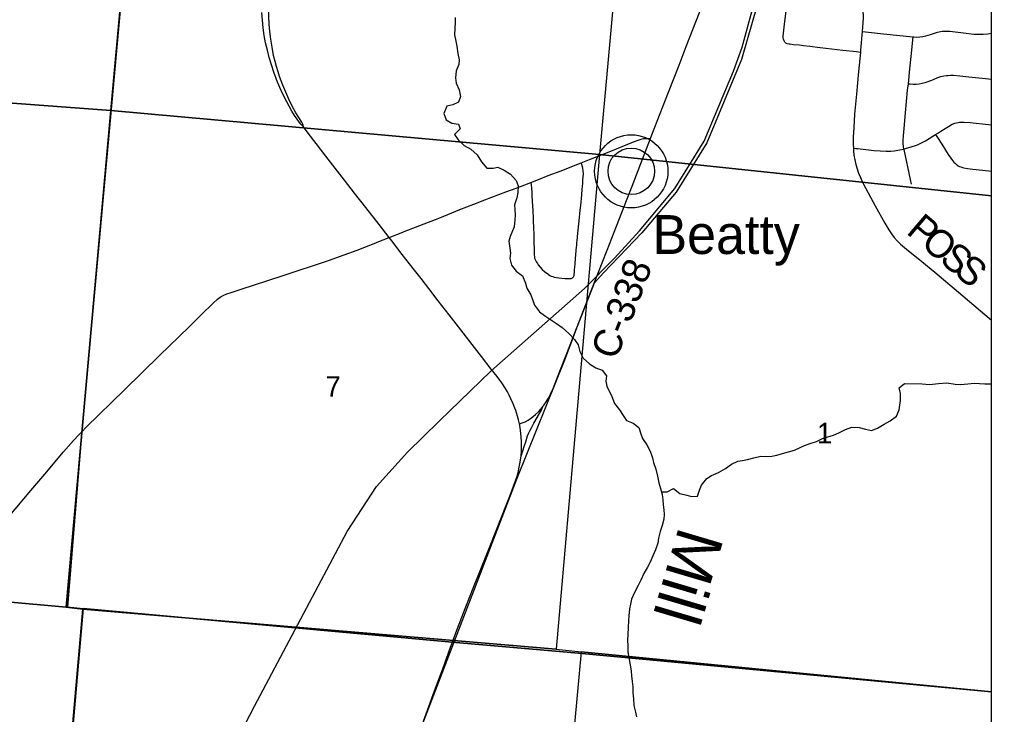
# Model space of a CAD drawing. Extents: x 0 to 1134, y 0 to 440.
# Drawn here: x 844.389 to 846.364, y 358.883 to 360.296 of the extents above; entities that cross this region are included whole.
import ezdxf

# ---------------------------------------------------------------- set-up
doc = ezdxf.new("R2010")
doc.units = 0
for name, color, linetype in [('Default', 7, 'Continuous'), ('GM_X_County_Road', 7, 'Continuous'), ('GM_X_County_Road_Text', 7, 'Continuous'), ('GM_X_Minor_River', 7, 'Continuous'), ('GM_X_Minor_River_Text', 7, 'Continuous'), ('GM_X_Rail_Line', 7, 'Continuous'), ('GM_X_Section', 7, 'Continuous'), ('GM_X_Section_Text', 7, 'Continuous'), ('GM_X_Township', 7, 'Continuous'), ('GM_X_Township_Road', 7, 'Continuous'), ('GM_X_Unincorporated', 7, 'Continuous'), ('GM_X_Unincorporated_Location', 7, 'Continuous'), ('GM_X_Unincorporated_Text', 7, 'Continuous'), ('GM_X_US_Route', 7, 'Continuous'), ('SH_Cut_Line', 7, 'Continuous')]:
    doc.layers.add(name, color=color, linetype=linetype)

msp = doc.modelspace()

# ---------------------------------------------------------------- linework, layer by layer
at = {"layer": 'Default'}
for points in [[(846.3638, 359.9372), (846.3638, 360.9525), (845.6591, 361.0239), (845.5673, 360.0213)], [(846.3638, 358.929), (846.3638, 359.9372), (845.5673, 360.0213), (845.4793, 359.0162), (845.53, 359.0106)], [(846.3638, 357.9637), (846.3638, 358.929), (845.53, 359.0106), (845.441, 358.0413)]]:
    msp.add_lwpolyline(points, close=True, dxfattribs=at)
at = {"layer": 'GM_X_County_Road'}
msp.add_line((845.1401, 359.8524), (845.1679, 359.8633), dxfattribs=at)
for points in [[(845.6713, 360.0539), (845.674, 360.0609), (845.7076, 360.1478), (845.7289, 360.2028), (845.7434, 360.2404), (845.757, 360.2751), (845.7703, 360.3099), (845.7907, 360.362), (845.8187, 360.4343), (845.845, 360.5031)], [(846.0634, 360.3881), (846.0674, 360.3824), (846.0706, 360.3772), (846.0753, 360.3693), (846.0828, 360.3558), (846.0913, 360.3392), (846.0966, 360.328), (846.1, 360.3194), (846.1017, 360.3135), (846.1023, 360.3105), (846.103, 360.3045), (846.1031, 360.2983), (846.1025, 360.2891), (846.101, 360.2709)], [(846.101, 360.2709), (846.0978, 360.2333), (846.0973, 360.2285)], [(846.0973, 360.2285), (846.0938, 360.19), (846.0892, 360.1436), (846.0856, 360.1033), (846.0838, 360.0754), (846.083, 360.0568), (846.0829, 360.0412), (846.0832, 360.0337)], [(845.428, 359.9644), (845.4436, 359.9706), (845.463, 359.9782), (845.4892, 359.9882), (845.5181, 359.9995), (845.5303, 360.0044), (845.547, 360.0109), (845.5903, 360.0281), (845.6365, 360.0465), (845.648, 360.0509), (845.6539, 360.0526), (845.6567, 360.0533), (845.659, 360.0537), (845.661, 360.0539), (845.6636, 360.0539), (845.6692, 360.0539), (845.6713, 360.0539)], [(845.4524, 359.5089), (845.4539, 359.5106), (845.4591, 359.5182), (845.4638, 359.5262), (845.468, 359.5344), (845.473, 359.5458), (845.4832, 359.5717), (845.5044, 359.6255), (845.5209, 359.6674), (845.5445, 359.7282), (845.5579, 359.763), (845.5725, 359.8006), (845.5827, 359.8266), (845.602, 359.8757), (845.6235, 359.9307), (845.6336, 359.9567), (845.655, 360.0117), (845.6713, 360.0539)], [(846.0832, 360.0337), (846.0834, 360.0287), (846.0843, 360.0194), (846.0858, 360.0101), (846.0879, 360.001), (846.0906, 359.992), (846.0938, 359.9832), (846.0973, 359.9745), (846.1011, 359.966), (846.1082, 359.9522), (846.1277, 359.9167), (846.1472, 359.8813), (846.1551, 359.8679), (846.1603, 359.86), (846.166, 359.8526), (846.1723, 359.8456), (846.1791, 359.8391), (846.1909, 359.829), (846.2223, 359.8036), (846.2488, 359.782), (846.3057, 359.7336), (846.3638, 359.6843)], [(845.1679, 359.8633), (845.1707, 359.8644), (845.243, 359.8927), (845.2834, 359.909), (845.3122, 359.9204), (845.3341, 359.9288), (845.377, 359.9451), (845.3983, 359.9524), (845.416, 359.9597), (845.428, 359.9644)], [(845.1129, 359.8418), (845.1157, 359.8429), (845.1401, 359.8524)], [(844.5152, 359.4571), (844.5159, 359.4578), (844.5248, 359.4668), (844.6026, 359.5429), (844.6736, 359.6125), (844.7337, 359.671), (844.7581, 359.695), (844.7826, 359.7189), (844.7916, 359.7273), (844.7965, 359.731), (844.7991, 359.7326), (844.8045, 359.7354), (844.8102, 359.7378), (844.8189, 359.7409), (844.8396, 359.7475), (844.8663, 359.7559), (844.9224, 359.7745), (845.0168, 359.8058), (845.049, 359.817), (845.0752, 359.8269), (845.1129, 359.8418)], [(845.4049, 359.4735), (845.4106, 359.4755), (845.4163, 359.4781), (845.4224, 359.4815), (845.4299, 359.4868), (845.4371, 359.4927), (845.4439, 359.4989), (845.4481, 359.5034), (845.4524, 359.5089)], [(845.408, 359.4083), (845.4118, 359.4191), (845.4146, 359.4279), (845.4174, 359.4372), (845.4213, 359.4491), (845.4238, 359.4553), (845.4258, 359.4598), (845.4289, 359.4657), (845.4343, 359.4748), (845.4458, 359.4949), (845.4486, 359.5005), (845.4524, 359.5089)], [(844.2299, 359.1229), (844.2596, 359.1582), (844.2997, 359.2057), (844.3457, 359.2604), (844.38, 359.3006), (844.4121, 359.3385), (844.4403, 359.3717), (844.4786, 359.4166), (844.4989, 359.4401), (844.5095, 359.4515), (844.5152, 359.4571)]]:
    msp.add_lwpolyline(points, dxfattribs=at)
at = {"layer": 'GM_X_Minor_River'}
for points in [[(845.2744, 360.2997), (845.274, 360.2898), (845.2735, 360.277), (845.273, 360.2645), (845.2752, 360.2515), (845.2774, 360.2413), (845.2799, 360.2265), (845.2821, 360.2136), (845.2813, 360.2037), (845.2762, 360.1913), (845.2746, 360.1769), (845.2764, 360.1662), (845.2824, 360.1525)], [(845.2824, 360.1525), (845.2849, 360.1389), (845.2811, 360.1275), (845.2697, 360.1223), (845.2575, 360.1194), (845.251, 360.1046), (845.2562, 360.0913), (845.2675, 360.0844), (845.2811, 360.0828), (845.2841, 360.0729), (845.2726, 360.0616), (845.2805, 360.0509), (845.2925, 360.0391), (845.3061, 360.0318), (845.3188, 360.0203), (845.3278, 360.0059), (845.3383, 359.9933), (845.3512, 359.9932), (845.3606, 359.995), (845.3735, 359.9892), (845.3866, 359.9812), (845.3983, 359.9682), (845.402, 359.9575), (845.4015, 359.9439), (845.3991, 359.9333), (845.3949, 359.9189), (845.3956, 359.9094), (845.3959, 359.8981), (845.3954, 359.8886), (845.3938, 359.8742), (845.3861, 359.8545), (845.3834, 359.8447), (845.3851, 359.831), (845.3866, 359.8204), (845.3854, 359.8098), (845.3883, 359.7961), (845.398, 359.7843), (845.4108, 359.7744), (845.4168, 359.7599), (845.4197, 359.7493), (845.4276, 359.7359), (845.4313, 359.7261), (845.4353, 359.7147), (845.4455, 359.7017), (845.4556, 359.694), (845.4677, 359.6856), (845.4797, 359.6779), (845.4917, 359.6695), (845.5053, 359.6576), (845.5169, 359.6454), (845.524, 359.634), (845.5273, 359.6207), (845.5344, 359.6074), (845.5472, 359.5955), (845.56, 359.5875), (845.5728, 359.5825), (845.5814, 359.5714), (845.5802, 359.5604), (845.582, 359.5505), (845.5921, 359.5294)], [(846.1791, 359.5209), (846.1785, 359.5351), (846.1759, 359.5469), (846.1873, 359.5555), (846.2229, 359.5553), (846.238, 359.554), (846.2558, 359.5554), (846.2732, 359.5568), (846.2902, 359.5544), (846.3004, 359.5539), (846.3156, 359.5553), (846.3284, 359.5567), (846.3394, 359.5559), (846.35, 359.5551), (846.3636, 359.5553), (846.3638, 359.5553)], [(845.5921, 359.5294), (845.5981, 359.5154), (845.6078, 359.5024), (845.6157, 359.4906), (845.622, 359.4806), (845.6356, 359.4748), (845.6473, 359.4664), (845.6513, 359.4534), (845.655, 359.4439), (845.6632, 359.4309), (845.6703, 359.4179), (845.6747, 359.405), (845.6773, 359.3951), (845.6817, 359.3818), (845.6853, 359.3677), (845.6882, 359.354), (845.6911, 359.3426), (845.6944, 359.3301), (845.6958, 359.3194), (845.6969, 359.3095), (845.6979, 359.2993), (845.6986, 359.2898), (845.6981, 359.2803), (845.6946, 359.2671), (845.6907, 359.255), (845.6875, 359.2417), (845.6859, 359.2315), (845.6808, 359.2175), (845.6758, 359.2058), (845.6704, 359.1926), (845.6646, 359.1828), (845.6573, 359.1696), (845.6511, 359.156), (845.6461, 359.145), (845.6387, 359.1311), (845.6325, 359.1178), (845.6302, 359.1076), (845.6282, 359.0978), (845.6269, 359.0834), (845.6264, 359.0739), (845.6255, 359.0595), (845.625, 359.0466), (845.6245, 359.0333), (845.6252, 359.0234), (845.6251, 359.0113), (845.6268, 358.998), (845.6294, 358.9843), (845.6315, 358.9714), (845.6325, 358.9619), (845.6339, 358.9505), (845.635, 358.9395), (845.6352, 358.9274), (845.6363, 358.9148), (845.6373, 358.9015), (845.6405, 358.8882), (845.6423, 358.8783)], [(845.693, 359.3356), (845.7051, 359.3356), (845.718, 359.3427), (845.7308, 359.332), (845.7448, 359.3288), (845.7546, 359.326), (845.7664, 359.3271), (845.7703, 359.3392), (845.7749, 359.349), (845.7853, 359.3625), (845.7948, 359.3685), (845.8092, 359.3752), (845.823, 359.383), (845.8355, 359.392), (845.8481, 359.3979), (845.8576, 359.399), (845.8678, 359.4011), (845.8807, 359.4048), (845.8952, 359.4081), (845.9065, 359.4076), (845.9175, 359.4082), (845.9278, 359.4104), (845.9392, 359.4137), (845.9513, 359.4166), (845.9635, 359.4203), (845.9737, 359.4251), (845.9836, 359.4296), (845.995, 359.4336), (846.0083, 359.438), (846.0205, 359.444), (846.0315, 359.4473), (846.0429, 359.451), (846.0536, 359.4558), (846.0673, 359.4625), (846.0798, 359.4669), (846.0946, 359.4664), (846.1078, 359.4628), (846.1199, 359.4604), (846.1324, 359.4652), (846.1454, 359.4731), (846.1579, 359.4798), (846.1705, 359.4891), (846.1763, 359.5023), (846.1791, 359.5209)]]:
    msp.add_lwpolyline(points, dxfattribs=at)
at = {"layer": 'GM_X_Rail_Line'}
for points in [[(844.5681, 358.3237), (844.8668, 358.9004), (845.0547, 359.2553), (845.1142, 359.3464), (845.1772, 359.4164), (845.2414, 359.4795), (845.3472, 359.5816), (845.537, 359.749), (845.5977, 359.8101), (845.6489, 359.8662), (845.7206, 359.9518), (845.7797, 360.0484), (845.8395, 360.1907), (845.8569, 360.2394), (845.8878, 360.3515), (845.9578, 360.5979), (846.0349, 360.866), (846.0947, 360.9939), (846.1528, 361.1181), (846.2155, 361.2488), (846.2698, 361.3666), (846.3638, 361.5642)], [(846.3458, 361.5102), (846.106, 361.002), (846.0456, 360.8726), (845.8559, 360.2141), (845.7851, 360.0449), (845.7229, 359.9444), (845.6533, 359.8622), (845.5758, 359.7804), (845.5564, 359.7595), (845.5217, 359.6718), (845.4977, 359.6064), (845.3993, 359.3625), (845.2065, 358.8608), (845.178, 358.7931), (844.9566, 358.3533), (844.582, 357.6032), (844.3357, 357.1113), (844.0901, 356.6196), (843.8375, 356.1142)]]:
    msp.add_lwpolyline(points, dxfattribs=at)
at = {"layer": 'GM_X_Section'}
for points in [[(843.6646, 361.1946), (844.6664, 361.1141), (844.5745, 360.1103), (843.5569, 360.1863)], [(844.6664, 361.1141), (845.6591, 361.0239), (845.5673, 360.0213), (844.5745, 360.1103)], [(843.5569, 360.1863), (844.5745, 360.1103), (844.4842, 359.101), (843.4949, 359.1906), (843.4725, 359.1925)], [(845.5673, 360.0213), (845.4793, 359.0162), (844.5175, 359.0975), (844.4842, 359.101), (844.5745, 360.1103)], [(843.4949, 359.1906), (844.4842, 359.101), (844.5175, 359.0975), (844.4326, 358.1255), (843.4223, 358.2223)], [(844.5175, 359.0975), (845.4793, 359.0162), (845.53, 359.0106), (845.441, 358.0413), (844.4326, 358.1255)]]:
    msp.add_lwpolyline(points, close=True, dxfattribs=at)
at = {"layer": 'GM_X_Township'}
msp.add_lwpolyline([(844.765, 362.1926), (844.716, 361.6377), (844.6843, 361.3025), (844.6512, 360.946), (844.6508, 360.9409), (844.6489, 360.9202), (844.6486, 360.9167), (844.5156, 359.4584), (844.4865, 359.1017), (844.5185, 359.0983), (844.4766, 358.6156)], dxfattribs=at)
at = {"layer": 'GM_X_Township_Road'}
for points in [[(846.0973, 360.2285), (846.0895, 360.2294), (846.062, 360.2324), (846.0503, 360.2339), (846.039, 360.2352), (846.027, 360.2367), (846.0158, 360.2379), (845.9945, 360.2406), (845.9821, 360.242), (845.9734, 360.243), (845.961, 360.2441), (845.9549, 360.245), (845.9519, 360.2454), (845.9489, 360.2461), (845.9461, 360.2475), (845.9439, 360.2496), (845.9423, 360.2523), (845.9412, 360.2552), (845.9407, 360.2582), (845.9406, 360.2613), (845.941, 360.2675), (845.9431, 360.2859), (845.9477, 360.323)], [(846.101, 360.2709), (846.1074, 360.2702), (846.1444, 360.2663), (846.2037, 360.2604)], [(846.2037, 360.2604), (846.2061, 360.2601), (846.2123, 360.2598), (846.2184, 360.2599), (846.2244, 360.2606), (846.2306, 360.262), (846.2395, 360.2647), (846.2543, 360.2694), (846.2603, 360.2709), (846.2634, 360.2714), (846.2664, 360.2717), (846.2726, 360.2718), (846.2788, 360.2715), (846.3066, 360.2683), (846.3281, 360.2659), (846.3374, 360.2653), (846.3467, 360.2654), (846.356, 360.2662), (846.3638, 360.2674)], [(846.2037, 360.2604), (846.2031, 360.2543), (846.2003, 360.2263), (846.1973, 360.1954), (846.1941, 360.1647)], [(846.1941, 360.1647), (846.1983, 360.1644), (846.2045, 360.1641), (846.2107, 360.1641), (846.2169, 360.1646), (846.223, 360.1657), (846.229, 360.1672), (846.2348, 360.1691), (846.2462, 360.1738), (846.2547, 360.1775), (846.2607, 360.1794), (846.2667, 360.1808), (846.2724, 360.1817), (846.2749, 360.1819), (846.2807, 360.1822), (846.2867, 360.182), (846.2992, 360.181), (846.3178, 360.1792), (846.3518, 360.1756), (846.3638, 360.1743)], [(846.1941, 360.1647), (846.1927, 360.152), (846.1883, 360.1054), (846.1855, 360.0742), (846.1843, 360.0587), (846.1838, 360.0495), (846.1838, 360.0432), (846.1842, 360.037), (846.1851, 360.0321)], [(846.25, 360.0614), (846.2549, 360.0645), (846.2607, 360.0682), (846.2699, 360.0741), (846.2761, 360.0781), (846.2838, 360.0824), (846.2889, 360.0846), (846.2929, 360.0856), (846.2959, 360.0863), (846.299, 360.0868), (846.3021, 360.0871), (846.3083, 360.0871), (846.3206, 360.086), (846.3576, 360.0823), (846.3638, 360.0816)], [(846.1851, 360.0321), (846.1866, 360.0324), (846.1986, 360.0358), (846.2132, 360.041), (846.2217, 360.0447), (846.2299, 360.0491), (846.2446, 360.058), (846.25, 360.0614)], [(846.25, 360.0614), (846.2539, 360.0553), (846.2626, 360.0419), (846.2756, 360.0212), (846.2809, 360.0134), (846.2847, 360.0087), (846.2872, 360.0057), (846.2903, 360.0027), (846.294, 359.9996), (846.2962, 359.9981), (846.2989, 359.9967), (846.3016, 359.9957), (846.3048, 359.9946), (846.3078, 359.9938), (846.3147, 359.9927), (846.3261, 359.9912), (846.3586, 359.9878), (846.3638, 359.9873)], [(846.0832, 360.0337), (846.0881, 360.0333), (846.0912, 360.033), (846.1251, 360.0293), (846.1375, 360.0282), (846.1499, 360.0277), (846.1589, 360.0279), (846.1663, 360.0285), (846.1776, 360.0305), (846.1851, 360.0321)], [(846.1851, 360.0321), (846.1853, 360.0309), (846.1988, 359.97), (846.2008, 359.9608)], [(845.428, 359.9644), (845.4284, 359.9591), (845.4289, 359.9529), (845.4297, 359.9437), (845.4301, 359.9374), (845.431, 359.9159), (845.4316, 359.9071), (845.432, 359.9019), (845.4323, 359.8962), (845.4329, 359.887), (845.4334, 359.8715), (845.4338, 359.859), (845.4343, 359.8405), (845.4346, 359.8311), (845.4346, 359.821), (845.4349, 359.8166), (845.4351, 359.8136), (845.4356, 359.8105), (845.4366, 359.8076), (845.4379, 359.8048), (845.4394, 359.802), (845.4411, 359.7994), (845.4429, 359.7969), (845.4468, 359.7921), (845.451, 359.7876), (845.4556, 359.7834), (845.4621, 359.7784), (845.464, 359.7769), (845.4665, 359.7755), (845.4694, 359.774), (845.4723, 359.7729), (845.4756, 359.7719), (845.4801, 359.7711), (845.4847, 359.7704), (845.4974, 359.7692), (845.5004, 359.7689), (845.5036, 359.7688), (845.5067, 359.7689), (845.5097, 359.7693), (845.5123, 359.7703), (845.5135, 359.7711), (845.5145, 359.7725), (845.5156, 359.7752), (845.516, 359.7782), (845.5164, 359.7813), (845.5165, 359.7841), (845.5168, 359.7873), (845.517, 359.7914), (845.5177, 359.7997), (845.5193, 359.8181), (845.5207, 359.8334), (845.521, 359.8362), (845.5213, 359.8397), (845.5215, 359.8427), (845.5219, 359.8458), (845.5232, 359.8614), (845.5258, 359.8862), (845.5281, 359.9079), (845.5292, 359.9171), (845.5313, 359.9393), (845.5324, 359.9503), (845.5329, 359.9563), (845.5334, 359.9631), (845.5338, 359.9696), (845.5343, 359.9758), (845.5346, 359.982), (845.5344, 359.9878), (845.5336, 359.9931), (845.5313, 360.001), (845.5303, 360.0044)]]:
    msp.add_lwpolyline(points, dxfattribs=at)
at = {"layer": 'GM_X_Unincorporated'}
for points in [[(844.765, 362.1926), (844.716, 361.6377), (844.6843, 361.3025), (844.6512, 360.946), (844.6508, 360.9409), (844.6489, 360.9202), (844.6486, 360.9167), (844.5156, 359.4584), (844.4865, 359.1017), (844.5185, 359.0983), (845.2683, 359.0304), (845.5249, 359.0075), (846.3638, 358.9291), (846.3638, 365.0089)], [(846.3638, 355.7181), (846.3638, 358.9291), (845.5249, 359.0075), (845.2683, 359.0304), (844.5185, 359.0983), (844.4766, 358.6156)]]:
    msp.add_lwpolyline(points, dxfattribs=at)
for radius in [0.0744, 0.0472]:
    msp.add_circle((845.6319, 359.9869), radius, dxfattribs=at)
at = {"layer": 'GM_X_Unincorporated_Location'}
msp.add_line((845.6319, 359.9869), (845.6319, 359.9869), dxfattribs=at)
at = {"layer": 'GM_X_US_Route'}
for points in [[(844.9662, 360.0774), (844.9652, 360.0808), (844.9646, 360.083), (844.9624, 360.0871), (844.9507, 360.1056), (844.9432, 360.1193), (844.9364, 360.1333), (844.9301, 360.1475), (844.9243, 360.162), (844.9175, 360.1798), (844.9144, 360.1889), (844.9113, 360.1997), (844.9083, 360.2102), (844.9054, 360.2222), (844.9021, 360.2395), (844.8994, 360.2551), (844.8975, 360.2712), (844.8963, 360.2862), (844.8957, 360.3013), (844.8952, 360.3194), (844.8957, 360.3381), (844.8971, 360.3634), (844.9007, 360.4011), (844.9026, 360.4246)], [(844.9662, 360.0774), (844.9631, 360.0798), (844.9604, 360.0826), (844.9576, 360.0863), (844.9534, 360.0927), (844.9481, 360.1006), (844.9424, 360.1094), (844.9368, 360.119), (844.9274, 360.137), (844.9208, 360.1509), (844.9135, 360.1681), (844.9058, 360.1884), (844.9008, 360.203), (844.8964, 360.2179), (844.8926, 360.2329), (844.8892, 360.248), (844.8864, 360.2632), (844.8842, 360.2786), (844.8825, 360.294), (844.8814, 360.3094)], [(845.1401, 359.8524), (845.1196, 359.8788), (845.0925, 359.9135), (845.0699, 359.9424), (845.0495, 359.9687), (845.0257, 359.9995), (845.0116, 360.0179), (844.9918, 360.0435), (844.9757, 360.0644), (844.9662, 360.0774)], [(845.408, 359.4083), (845.4088, 359.4199), (845.409, 359.4293), (845.4087, 359.4387), (845.4075, 359.4542), (845.4059, 359.4666), (845.4049, 359.4735), (845.403, 359.4822), (845.401, 359.4895), (845.3989, 359.4962), (845.3975, 359.5006), (845.3957, 359.5055), (845.392, 359.5145), (845.3874, 359.5243), (845.3837, 359.5319), (845.3802, 359.5386), (845.3761, 359.5457), (845.3687, 359.5569), (845.3593, 359.57), (845.3476, 359.5852), (845.3277, 359.6108), (845.3134, 359.6292), (845.2858, 359.6649), (845.2623, 359.695), (845.2399, 359.7239), (845.2209, 359.7486), (845.2049, 359.769), (845.1888, 359.7897), (845.1668, 359.8178), (845.1456, 359.8454), (845.1401, 359.8524)], [(845.3785, 359.31), (845.3852, 359.3267), (845.3929, 359.347), (845.3975, 359.3599), (845.4005, 359.3694), (845.4028, 359.3783), (845.4044, 359.3859), (845.4063, 359.3962), (845.4074, 359.4044), (845.408, 359.4083)], [(845.2063, 358.8611), (845.2096, 358.8696), (845.218, 358.8922), (845.2325, 358.9314), (845.2404, 358.9531), (845.2489, 358.9762), (845.2649, 359.02), (845.2686, 359.0298), (845.2757, 359.0491), (845.2946, 359.0985), (845.3049, 359.1245), (845.3143, 359.1484), (845.3207, 359.1648), (845.345, 359.2256), (845.3785, 359.31)]]:
    msp.add_lwpolyline(points, dxfattribs=at)
at = {"layer": 'SH_Cut_Line'}
msp.add_lwpolyline([(846.3638, 355.7181), (846.3638, 369.3181)], dxfattribs=at)

# ---------------------------------------------------------------- texts
at = {"layer": 'GM_X_County_Road_Text'}
for s, height, rotation, p in [('P', 0.0568, 319.7108, (846.1885, 359.8619)), ('O', 0.0568, 319.7114, (846.2177, 359.8371)), ('S', 0.0568, 319.709, (846.2558, 359.8048)), ('S', 0.0568, 319.7098, (846.2851, 359.78)), ('C-338', 0.05682, 68.9618, (845.6013, 359.6015))]:
    msp.add_text(s, height=height, rotation=rotation, dxfattribs=at).set_placement(p)
at = {"layer": 'GM_X_Minor_River_Text'}
msp.add_text('Mill', height=0.09467, rotation=253.4592, dxfattribs=at).set_placement((845.7294, 359.2676))
at = {"layer": 'GM_X_Section_Text'}
for s, p in [('7', (845.0107, 359.5287)), ('1', (846.009, 359.434))]:
    msp.add_text(s, height=0.0419, rotation=0, dxfattribs=at).set_placement(p)
at = {"layer": 'GM_X_Unincorporated_Text'}
msp.add_text('Beatty', height=0.07898, rotation=0, dxfattribs=at).set_placement((845.6749, 359.8189))

doc.saveas('drawing.dxf')
